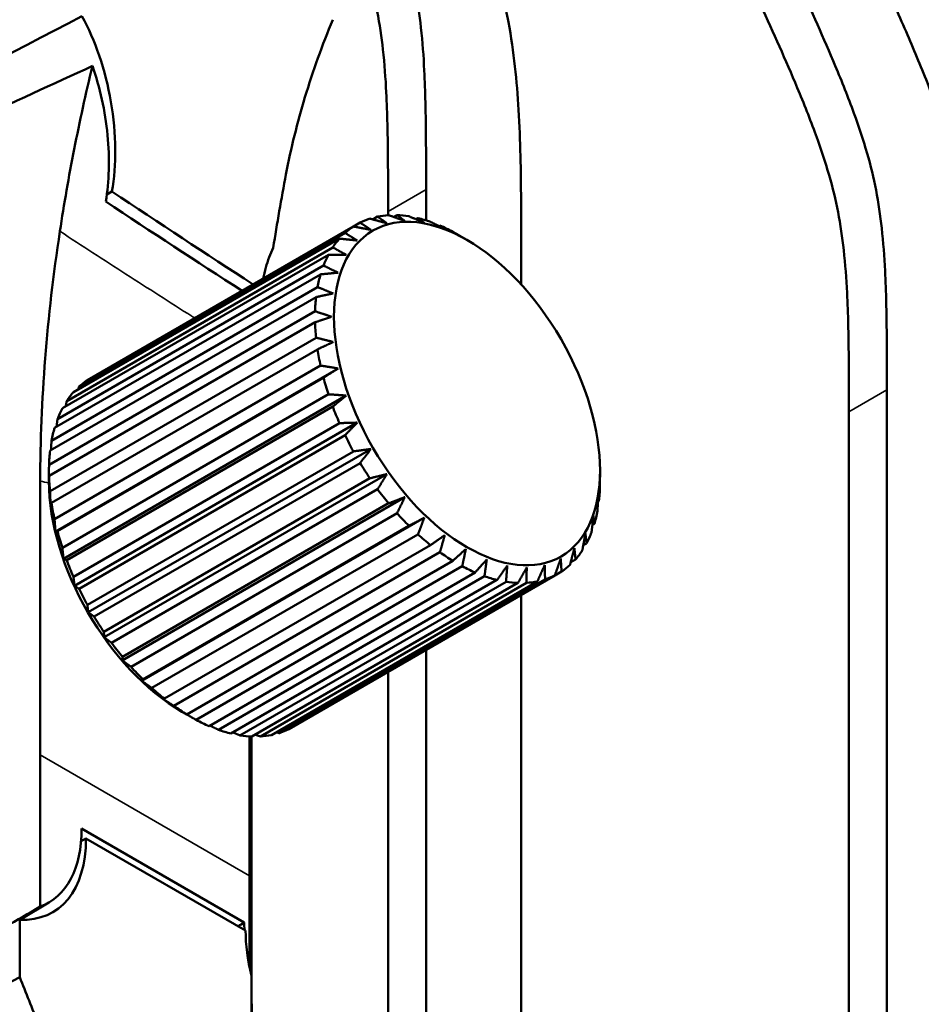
# Model space of a CAD drawing. Header units: millimetres. Extents: x 0 to 2100, y 0 to 1485.
# Tile 335 of 656: x 1581 to 1614, y 990 to 1026. Entities that reach past the tile are written whole.
import ezdxf

# ---------------------------------------------------------------- set-up
doc = ezdxf.new("R2010")
doc.units = ezdxf.units.MM
doc.header["$LTSCALE"] = 5
doc.layers.add('Sichtbar (ISO)', color=7, linetype='Continuous', lineweight=50)
doc.layers.add('Sichtbar schmal (ISO)', color=7, linetype='Continuous', lineweight=35)

msp = doc.modelspace()

# ---------------------------------------------------------------- linework, layer by layer
at = {"layer": 'Sichtbar (ISO)'}
for p, q in [((1583.7632, 1019.8833), (1583.9531, 1019.993)), ((1595.6432, 1020.0673), (1595.6432, 1018.9174)), ((1594.229, 1019.2508), (1594.229, 1019.1097)), ((1593.8377, 1019.0576), (1593.658, 1018.9538)), ((1594.5614, 1019.1143), (1594.4383, 1019.0432)), ((1595.3404, 1019.0024), (1595.2649, 1018.9588)), ((1592.9373, 1018.6894), (1583.0378, 1012.9739)), ((1593.1873, 1018.8337), (1592.9373, 1018.6894)), ((1596.1556, 1018.7248), (1596.1213, 1018.705)), ((1592.4182, 1018.238), (1582.5187, 1012.5225)), ((1592.626, 1018.4483), (1582.7265, 1012.7328)), ((1597.1637, 1018.1896), (1597.1193, 1018.2152)), ((1592.1678, 1017.9107), (1582.2683, 1012.1953)), ((1599.1787, 1016.5312), (1599.1787, 1018.0261)), ((1592.0073, 1017.6396), (1582.1078, 1011.9242)), ((1591.8239, 1017.2343), (1581.9244, 1011.5188)), ((1591.7146, 1016.9091), (1581.8151, 1011.1936)), ((1591.6027, 1016.4356), (1581.7032, 1010.7201)), ((1591.5474, 1016.0643), (1581.6479, 1010.3488)), ((1591.5098, 1015.5343), (1581.6103, 1009.8188)), ((1591.5098, 1015.126), (1581.6103, 1009.4106)), ((1591.5474, 1014.5526), (1581.6479, 1008.8372)), ((1591.6027, 1014.1175), (1581.7032, 1008.402)), ((1591.7146, 1013.5148), (1581.8151, 1007.7993)), ((1592.3696, 1013.4087), (1581.8518, 1007.3363)), ((1591.8239, 1013.0634), (1581.9244, 1007.348)), ((1592.0073, 1012.4463), (1582.1078, 1006.7308)), ((1592.6695, 1012.3995), (1582.1517, 1006.3271)), ((1612.7905, 1012.6071), (1612.7905, 980.1678)), ((1592.1678, 1011.9898), (1582.2683, 1006.2744)), ((1611.3763, 1011.7906), (1611.3763, 981.7794)), ((1592.4182, 1011.3734), (1582.5187, 1005.6579)), ((1593.079, 1011.3916), (1582.5612, 1005.3191)), ((1592.626, 1010.9232), (1582.7265, 1005.2077)), ((1592.9373, 1010.3226), (1583.0378, 1004.6072)), ((1593.5879, 1010.4096), (1583.0701, 1004.3372)), ((1593.1873, 1009.8896), (1583.2878, 1004.1742)), ((1594.1838, 1009.4779), (1583.6661, 1003.4054)), ((1602.1135, 1009.6164), (1602.1135, 1009.5651)), ((1581.2841, 1009.2142), (1581.2841, 999.0253)), ((1581.6074, 1009.2081), (1581.6074, 1009.2594)), ((1593.5517, 1009.3198), (1583.6522, 1003.6043)), ((1593.8377, 1008.9147), (1583.9382, 1003.1992)), ((1594.852, 1008.6193), (1584.3343, 1002.5468)), ((1594.2464, 1008.3896), (1584.3469, 1002.6742)), ((1602.0729, 1008.4757), (1602.0386, 1008.4559)), ((1594.5614, 1008.0224), (1584.6619, 1002.307)), ((1595.576, 1007.855), (1585.0583, 1001.7825)), ((1595.0042, 1007.555), (1585.1047, 1001.8395)), ((1601.9058, 1007.6309), (1601.8302, 1007.5873)), ((1595.3404, 1007.2347), (1585.4409, 1001.5192)), ((1595.8064, 1006.8365), (1585.9069, 1001.121)), ((1601.6131, 1006.9003), (1601.49, 1006.8293)), ((1596.1556, 1006.571), (1586.2561, 1000.8555)), ((1596.6334, 1006.2517), (1586.7339, 1000.5363)), ((1601.2022, 1006.302), (1601.0225, 1006.1982)), ((1596.987, 1006.0476), (1587.0875, 1000.3321)), ((1597.4647, 1005.8152), (1587.5653, 1000.0997)), ((1600.4331, 1005.7062), (1590.5336, 999.9908)), ((1600.6831, 1005.8506), (1600.4331, 1005.7062)), ((1597.8139, 1005.6774), (1587.9145, 999.962)), ((1598.28, 1005.5376), (1588.3805, 999.8221)), ((1598.6162, 1005.4696), (1588.7167, 999.7541)), ((1599.059, 1005.4257), (1589.1595, 999.7103)), ((1599.374, 1005.4292), (1589.4745, 999.7137)), ((1599.7826, 1005.4824), (1589.8831, 999.767)), ((1600.0687, 1005.5572), (1590.1692, 999.8418)), ((1599.1787, 987.7042), (1599.1787, 1004.982)), ((1595.6432, 1002.9408), (1595.6432, 988.5973)), ((1594.229, 1002.1243), (1594.229, 988.2913)), ((1586.5571, 1000.6349), (1586.6016, 1000.6093)), ((1589.0739, 994.5279), (1589.0739, 999.7145)), ((1589.1376, 990.84), (1589.1376, 999.7111)), ((1589.1451, 990.7025), (1589.1451, 999.7108)), ((1581.2841, 999.0253), (1581.2841, 993.3835)), ((1582.8232, 996.2837), (1588.8769, 992.7886)), ((1582.9862, 995.9197), (1582.8048, 995.8149)), ((1588.9259, 992.4904), (1582.9862, 995.9197)), ((1589.0739, 994.5279), (1589.0739, 991.1782)), ((1581.6053, 993.5368), (1580.5201, 992.8947))]:
    msp.add_line(p, q, dxfattribs=at)
for centre, major_axis, ratio, start_param, end_param in [((1527.9059, 992.5331), (125.7193, 67.7655), 0.0301987, 1.1024302, 1.3884932), ((1511.3755, 983.6674), (-96.3784, -50.2292), 0.0446122, 3.8481856, 3.9163438), ((1601.8449, 1082.4564), (137.8141, -101.9129), 0.3582459, 4.8455334, 4.8825988), ((1598.7971, 1088.8752), (143.3756, -108.2631), 0.3632102, 4.8785004, 4.9127269), ((1596.8102, 1012.27), (-3.75, 6.4952), 0.5773503, 6.1594452, 6.2498458), ((1596.8102, 1012.27), (-3.75, 6.4952), 0.5773503, 6.0023656, 6.0927662), ((1596.8102, 1012.27), (-3.75, 6.4952), 0.5773503, 5.8452859, 5.9356865), ((1596.8102, 1012.27), (-3.75, 6.4952), 0.5773503, 5.6882063, 5.7786069), ((1596.8102, 1012.27), (-3.75, 6.4952), 0.5773503, 0.0333395, 0.1237401), ((1596.8102, 1012.27), (-3.75, 6.4952), 0.5773503, 5.5311267, 5.6215273), ((1622.2849, 1031.5755), (28.5772, 49.5337), 0.5935541, 2.1529027, 2.341989), ((1596.8102, 1012.27), (-3.75, 6.4952), 0.5773503, 0.1904191, 0.2808198), ((1596.8102, 1012.27), (-3.75, 6.4952), 0.5773503, 0.3474988, 0.4378994), ((1596.8102, 1012.27), (3.75, -6.4952), 0.5773503, 3.6461711, 3.7365717), ((1596.8102, 1012.27), (3.75, -6.4952), 0.5773503, 3.8032507, 3.8936513), ((1596.8102, 1012.27), (3.75, -6.4952), 0.5773503, 3.9603303, 4.0507309), ((1596.8102, 1012.27), (3.75, -6.4952), 0.5773503, 4.11741, 4.2078106), ((1596.8102, 1012.27), (3.75, -6.4952), 0.5773503, 4.2744896, 4.3648902), ((1586.9107, 1006.5545), (-3.75, 6.4952), 0.5773503, 0.0333395, 0.1237401), ((1586.9107, 1006.5545), (-3.75, 6.4952), 0.5773503, 0.1904191, 0.2808198), ((1586.9107, 1006.5545), (-3.75, 6.4952), 0.5773503, 0.3474988, 0.4378994), ((1596.8102, 1012.27), (3.75, -6.4952), 0.5773503, 4.4315692, 4.5219698), ((1586.9107, 1006.5545), (3.75, -6.4952), 0.5773503, 3.6461711, 3.7365717), ((1596.8102, 1012.27), (3.75, -6.4952), 0.5773503, 4.5886489, 4.6790495), ((1586.9107, 1006.5545), (3.75, -6.4952), 0.5773503, 3.8032507, 3.8936513), ((1596.8102, 1012.27), (3.75, -6.4952), 0.5773503, 4.7457285, 4.8361291), ((1586.9107, 1006.5545), (3.75, -6.4952), 0.5773503, 3.9603303, 4.0507309), ((1586.5571, 1006.3504), (3.5, -6.0622), 0.5773503, 3.9269908, 5.4977871), ((1596.8102, 1012.27), (-3.75, 6.4952), 0.5773503, 3.8032507, 3.8936513), ((1596.8102, 1012.27), (3.75, -6.4952), 0.5773503, 4.9028081, 4.9932087), ((1586.9107, 1006.5545), (3.75, -6.4952), 0.5773503, 4.11741, 4.2078106), ((1596.8102, 1012.27), (3.75, -6.4952), 0.5773503, 5.0598878, 5.1502884), ((1596.8102, 1012.27), (-3.75, 6.4952), 0.5773503, 3.6461711, 3.7365717), ((1586.9107, 1006.5545), (3.75, -6.4952), 0.5773503, 4.2744896, 4.3648902), ((1596.8102, 1012.27), (3.75, -6.4952), 0.5773503, 5.2169674, 5.307368), ((1596.8102, 1012.27), (3.75, -6.4952), 0.5773503, 0.3474988, 0.4378994), ((1596.8102, 1012.27), (3.75, -6.4952), 0.5773503, 5.374047, 5.4644476), ((1596.8102, 1012.27), (3.75, -6.4952), 0.5773503, 0.1904191, 0.2808198), ((1586.9107, 1006.5545), (3.75, -6.4952), 0.5773503, 4.4315692, 4.5219698), ((1596.8102, 1012.27), (3.75, -6.4952), 0.5773503, 0.0333395, 0.1237401), ((1596.8102, 1012.27), (3.75, -6.4952), 0.5773503, 5.5311267, 5.6215273), ((1596.8102, 1012.27), (3.75, -6.4952), 0.5773503, 6.1594452, 6.2498458), ((1596.8102, 1012.27), (3.75, -6.4952), 0.5773503, 5.6882063, 5.7786069), ((1596.8102, 1012.27), (3.75, -6.4952), 0.5773503, 5.8452859, 5.9356865), ((1596.8102, 1012.27), (3.75, -6.4952), 0.5773503, 6.0023656, 6.0927662), ((1586.9107, 1006.5545), (3.75, -6.4952), 0.5773503, 4.5886489, 4.6790495), ((1586.9107, 1006.5545), (3.75, -6.4952), 0.5773503, 4.7457285, 4.8361291), ((1586.9107, 1006.5545), (3.75, -6.4952), 0.5773503, 4.9028081, 4.9932087), ((1586.9107, 1006.5545), (3.75, -6.4952), 0.5773503, 5.0598878, 5.1502884), ((1586.9107, 1006.5545), (3.75, -6.4952), 0.5773503, 5.2169674, 5.307368), ((1586.9107, 1006.5545), (3.75, -6.4952), 0.5773503, 5.374047, 5.4644476), ((1586.9107, 1006.5545), (3.75, -6.4952), 0.5773503, 5.5311267, 5.6215273), ((1586.9107, 1006.5545), (3.75, -6.4952), 0.5773503, 5.6882063, 5.7786069), ((1586.9107, 1006.5545), (3.75, -6.4952), 0.5773503, 6.1594452, 6.2498458), ((1586.9107, 1006.5545), (3.75, -6.4952), 0.5773503, 5.8452859, 5.9356865), ((1586.9107, 1006.5545), (3.75, -6.4952), 0.5773503, 6.0023656, 6.0927662), ((1578.6022, 998.6957), (2.9847, -5.1697), 0.5773502, 6.1862646, 7.0737003), ((1578.7436, 998.3691), (3, -5.1962), 0.57735, 5.9295153, 7.0685839), ((1593.0979, 990.3266), (2.9847, -5.1697), 0.5773486, 3.9218752, 3.9772689), ((1593.1686, 990.0409), (-3, 5.1962), 0.5773503, 0.7853982, 1.1077857), ((1593.0979, 990.3266), (2.9847, -5.1697), 0.5773486, 4.1783352, 4.2337329), ((1587.6266, -145.345), (-734.9463, -1187.058), 0.5971477, 3.9520249, 3.9559421)]:
    msp.add_ellipse(centre, major_axis=major_axis, ratio=ratio, start_param=start_param, end_param=end_param, dxfattribs=at)
msp.add_ellipse((1597.1637, 1012.4741), major_axis=(-3.5, 6.0622), ratio=0.5773503, dxfattribs=at)
for points, knots in [([(1616.181, 1016.3093), (1616.1138, 1017.1353), (1615.9405, 1018.5636), (1615.3404, 1021.2002), (1614.4819, 1023.633), (1613.4398, 1026.1086), (1612.5014, 1028.1918), (1610.3121, 1032.8537), (1608.1693, 1037.3415), (1606.4005, 1041.0622), (1606.1599, 1041.5688)], [0.11015558, 0.11015558, 0.11015558, 0.11015558, 0.15628374, 0.18839964, 0.24926502, 0.28262286, 0.31819671, 0.35901071, 0.52935644, 0.55620323, 0.55620323, 0.55620323, 0.55620323]), ([(1603.6591, 1040.0835), (1604.0181, 1039.328), (1605.3085, 1036.6142), (1607.2662, 1032.4998), (1609.3389, 1028.1242), (1610.7029, 1025.1141), (1611.5446, 1022.9991), (1612.0647, 1021.4489), (1612.4135, 1020.0099), (1612.6247, 1018.5478), (1612.7241, 1017.1584), (1612.7664, 1015.8979), (1612.7882, 1014.4211), (1612.7897, 1013.3441), (1612.7905, 1012.6071)], [0.50666662, 0.50666662, 0.50666662, 0.50666662, 0.54670974, 0.6505088, 0.72475204, 0.77855695, 0.809146, 0.83523166, 0.85927362, 0.88485306, 0.9145683, 0.93721924, 0.95702441, 1, 1, 1, 1]), ([(1602.2536, 1039.2486), (1602.6097, 1038.4992), (1603.8972, 1035.7916), (1605.852, 1031.6833), (1607.9247, 1027.3077), (1609.2887, 1024.2976), (1610.1304, 1022.1826), (1610.6505, 1020.6324), (1610.9993, 1019.1934), (1611.2105, 1017.7313), (1611.3099, 1016.3419), (1611.3522, 1015.0814), (1611.374, 1013.6046), (1611.3755, 1012.5276), (1611.3763, 1011.7906)], [0.50699153, 0.50699153, 0.50699153, 0.50699153, 0.54670974, 0.6505088, 0.72475204, 0.77855695, 0.809146, 0.83523166, 0.85927362, 0.88485306, 0.9145683, 0.93721924, 0.95702441, 1, 1, 1, 1]), ([(1599.1787, 1018.0261), (1599.1787, 1019.1162), (1599.1787, 1020.7693), (1599.0828, 1023.5005), (1598.8524, 1025.7633), (1598.1931, 1028.6605), (1597.3403, 1031.077), (1596.5917, 1032.858), (1596.3229, 1033.4767)], [0, 0, 0, 0, 0.06359954, 0.09640429, 0.15628374, 0.18839964, 0.24926502, 0.28177467, 0.28177467, 0.28177467, 0.28177467]), ([(1594.3313, 1030.5917), (1594.3585, 1030.5185), (1594.5698, 1029.9452), (1594.9174, 1028.9092), (1595.2662, 1027.4702), (1595.4773, 1026.0081), (1595.5768, 1024.6187), (1595.619, 1023.3582), (1595.6408, 1021.8814), (1595.6424, 1020.8044), (1595.6432, 1020.0673)], [0.57036606, 0.57036606, 0.57036606, 0.57036606, 0.57879262, 0.63636266, 0.68942232, 0.74587516, 0.81145555, 0.86144529, 0.90515453, 1, 1, 1, 1]), ([(1593.2809, 1028.7396), (1593.3555, 1028.5114), (1593.5685, 1027.8231), (1593.852, 1026.6537), (1594.0631, 1025.1916), (1594.1625, 1023.8022), (1594.2048, 1022.5417), (1594.2266, 1021.0649), (1594.2282, 1019.9879), (1594.229, 1019.2508)], [0.61009186, 0.61009186, 0.61009186, 0.61009186, 0.63636266, 0.68942232, 0.74587516, 0.81145555, 0.86144529, 0.90515453, 1, 1, 1, 1]), ([(1582.8332, 1026.5121), (1583.0828, 1026.0645), (1583.2977, 1025.5744), (1583.6662, 1024.5023), (1583.8131, 1023.9195), (1584.014, 1022.7366), (1584.0675, 1022.1407), (1584.0757, 1021.0152), (1584.0366, 1020.4885), (1583.9531, 1019.993)], [-0.69573322, -0.69573322, -0.69573322, -0.69573322, -0.52805988, -0.52805988, -0.3480734, -0.3480734, -0.16812709, -0.16812709, -0.000001, -0.000001, -0.000001, -0.000001]), ([(1592.1732, 1026.3851), (1591.7792, 1025.4453), (1591.4314, 1024.4821), (1590.851, 1022.559), (1590.6141, 1021.6018), (1590.4278, 1020.6298)], [0.0000029, 0.0000029, 0.0000029, 0.0000029, 0.34264499, 0.34264499, 0.66995771, 0.66995771, 0.66995771, 0.66995771]), ([(1583.224, 1024.6622), (1582.9751, 1023.6259), (1582.7498, 1022.5942), (1582.3465, 1020.5427), (1582.1687, 1019.5232), (1582.0148, 1018.5112)], [-0.69605226, -0.69605226, -0.69605226, -0.69605226, -0.34802703, -0.34802703, -0.00000195, -0.00000195, -0.00000195, -0.00000195]), ([(1583.7231, 1019.6153), (1583.7861, 1019.9913), (1583.8231, 1020.3862), (1583.8463, 1021.2179), (1583.8304, 1021.6536), (1583.7441, 1022.5366), (1583.6734, 1022.982), (1583.4828, 1023.8447), (1583.365, 1024.261), (1583.224, 1024.6622)], [0.000001, 0.000001, 0.000001, 0.000001, 0.12811001, 0.12811001, 0.26162597, 0.26162597, 0.39654877, 0.39654877, 0.52690575, 0.52690575, 0.52690575, 0.52690575]), ([(1589.9549, 1017.8994), (1590.0247, 1018.3515), (1590.0991, 1018.8052), (1590.2568, 1019.7154), (1590.3401, 1020.172), (1590.4278, 1020.6298)], [0.000001, 0.000001, 0.000001, 0.000001, 0.15417021, 0.15417021, 0.30833928, 0.30833928, 0.30833928, 0.30833928]), ([(1589.5755, 1016.7485), (1589.6045, 1016.8901), (1589.6384, 1017.0284), (1589.7523, 1017.4236), (1589.8452, 1017.67), (1589.9549, 1017.8994)], [-0.14861008, -0.14861008, -0.14861008, -0.14861008, -0.09795288, -0.09795288, -0.000001, -0.000001, -0.000001, -0.000001]), ([(1580.5189, 992.8947), (1580.5189, 992.5402), (1580.5189, 992.1848), (1580.519, 991.8286), (1580.519, 991.4724), (1580.5191, 991.1154), (1580.5193, 990.7576)], [0, 0, 0, 0, 0.5, 0.5, 0.5, 1, 1, 1, 1]), ([(1581.8896, 987.3322), (1581.6658, 987.8881), (1581.4384, 988.4554), (1580.9843, 989.5909), (1580.7506, 990.1769), (1580.5193, 990.7576)], [-0.37571812, -0.37571812, -0.37571812, -0.37571812, -0.19142213, -0.19142213, -0.000001, -0.000001, -0.000001, -0.000001]), ([(1589.1445, 990.812), (1589.1445, 990.0366), (1589.1445, 989.2613), (1589.1445, 987.8658), (1589.1445, 987.1204), (1589.1449, 985.5419), (1589.1456, 984.1935), (1589.1491, 983.1406)], [0.000001, 0.000001, 0.000001, 0.000001, 0.28489459, 0.28489459, 0.51273265, 0.51273265, 0.81744095, 0.81744095, 0.81744095, 0.81744095]), ([(1589.2316, 983.6852), (1589.2219, 984.1774), (1589.2124, 984.7252), (1589.1937, 985.9282), (1589.1845, 986.5923), (1589.1684, 987.9347), (1589.1613, 988.612), (1589.151, 989.8052), (1589.1473, 990.3139), (1589.1445, 990.812)], [0.00000354, 0.00000354, 0.00000354, 0.00000354, 0.22212252, 0.22212252, 0.45049634, 0.45049634, 0.65918663, 0.65918663, 0.81190909, 0.81190909, 0.81190909, 0.81190909])]:
    msp.add_open_spline(points, degree=3, knots=knots, dxfattribs=at)
for points, weights in [([(1593.5517, 1018.9827), (1593.8787, 1018.8939), (1594.1838, 1018.8087)], [1.07777355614, 1.06956515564, 1.06016804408]), ([(1594.1838, 1018.8087), (1594.0174, 1018.9302), (1593.8377, 1019.0576)], [1.06016804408, 1.06956515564, 1.07777355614]), ([(1594.2464, 1019.1108), (1594.5597, 1019.0009), (1594.852, 1018.8957)], [1.07777355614, 1.06956515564, 1.06016804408]), ([(1594.852, 1018.8957), (1594.7125, 1019.0025), (1594.5614, 1019.1143)], [1.06016804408, 1.06956515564, 1.07777355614]), ([(1595.0042, 1019.0704), (1595.3001, 1018.9443), (1595.576, 1018.824)], [1.07777355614, 1.06956515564, 1.06016804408]), ([(1595.576, 1018.824), (1595.4632, 1018.9114), (1595.3404, 1019.0024)], [1.06016804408, 1.06956515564, 1.07777355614]), ([(1592.9373, 1018.6894), (1593.2738, 1018.6262), (1593.5879, 1018.5651)], [1.07777355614, 1.06956515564, 1.06016804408]), ([(1593.5879, 1018.5651), (1593.395, 1018.6962), (1593.1873, 1018.8337)], [1.06016804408, 1.06956515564, 1.07777355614]), ([(1595.8064, 1018.8626), (1596.0817, 1018.7257), (1596.3381, 1018.5953)], [1.07777355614, 1.06956515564, 1.06016804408]), ([(1596.3381, 1018.5953), (1596.251, 1018.6589), (1596.1556, 1018.7248)], [1.06016804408, 1.06956515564, 1.07777355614]), ([(1592.4182, 1018.238), (1592.7599, 1018.2042), (1593.079, 1018.1708)], [1.07777355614, 1.06956515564, 1.06016804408]), ([(1593.079, 1018.1708), (1592.8607, 1018.3062), (1592.626, 1018.4483)], [1.06016804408, 1.06956515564, 1.07777355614]), ([(1596.6334, 1018.4924), (1596.8851, 1018.3505), (1597.1193, 1018.2152)], [1.07777355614, 1.06956515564, 1.06016804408]), ([(1592.6695, 1017.6356), (1592.4276, 1017.7699), (1592.1678, 1017.9107)], [1.06016804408, 1.06956515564, 1.07777355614]), ([(1592.0073, 1017.6396), (1592.3498, 1017.6384), (1592.6695, 1017.6356)], [1.07777355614, 1.06956515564, 1.06016804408]), ([(1592.3696, 1016.9728), (1592.1064, 1017.1004), (1591.8239, 1017.2343)], [1.06016804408, 1.06956515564, 1.07777355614]), ([(1591.7146, 1016.9091), (1592.0534, 1016.9427), (1592.3696, 1016.9728)], [1.07777355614, 1.06956515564, 1.06016804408]), ([(1592.1866, 1016.1985), (1591.9049, 1016.3143), (1591.6027, 1016.4356)], [1.06016804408, 1.06956515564, 1.07777355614]), ([(1591.5474, 1016.0643), (1591.8781, 1016.1342), (1592.1866, 1016.1985)], [1.07777355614, 1.06956515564, 1.06016804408]), ([(1592.1252, 1015.3319), (1591.8282, 1015.4309), (1591.5098, 1015.5343)], [1.06016804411, 1.06956515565, 1.07777355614]), ([(1591.5098, 1015.126), (1591.8282, 1015.2329), (1592.1252, 1015.3319)], [1.07777355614, 1.06956515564, 1.0601680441]), ([(1592.1866, 1014.3942), (1591.8781, 1014.4719), (1591.5474, 1014.5526)], [1.06016804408, 1.06956515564, 1.07777355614]), ([(1591.6027, 1014.1175), (1591.9049, 1014.2608), (1592.1866, 1014.3942)], [1.07777355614, 1.06956515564, 1.06016804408]), ([(1592.3696, 1013.4087), (1592.0534, 1013.461), (1591.7146, 1013.5148)], [1.06016804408, 1.06956515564, 1.07777355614]), ([(1591.8239, 1013.0634), (1592.1064, 1013.2421), (1592.3696, 1013.4087)], [1.07777355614, 1.06956515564, 1.06016804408]), ([(1582.7265, 1012.7328), (1582.7124, 1012.6793), (1582.6984, 1012.6263)], [1.07777355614, 1.07642300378, 1.07504027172]), ([(1592.6695, 1012.3995), (1592.3498, 1012.423), (1592.0073, 1012.4463)], [1.06016804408, 1.06956515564, 1.07777355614]), ([(1592.1678, 1011.9898), (1592.4276, 1012.2017), (1592.6695, 1012.3995)], [1.07777355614, 1.06956515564, 1.06016804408]), ([(1582.2683, 1012.1953), (1582.2493, 1012.0942), (1582.2309, 1011.9952)], [1.07777355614, 1.07521895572, 1.07254922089]), ([(1581.9244, 1011.5188), (1581.907, 1011.3759), (1581.8907, 1011.2372)], [1.07777355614, 1.07408625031, 1.07015907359]), ([(1593.079, 1011.3916), (1592.7599, 1011.3836), (1592.4182, 1011.3734)], [1.06016804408, 1.06956515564, 1.07777355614]), ([(1592.626, 1010.9232), (1592.8607, 1011.1652), (1593.079, 1011.3916)], [1.07777355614, 1.06956515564, 1.06016804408]), ([(1581.7032, 1010.7201), (1581.6921, 1010.541), (1581.6822, 1010.3686)], [1.07777355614, 1.07296548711, 1.06774956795]), ([(1593.5879, 1010.4096), (1593.2738, 1010.3683), (1592.9373, 1010.3226)], [1.06016804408, 1.06956515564, 1.07777355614]), ([(1593.1873, 1009.8896), (1593.395, 1010.1583), (1593.5879, 1010.4096)], [1.07777355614, 1.06956515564, 1.06016804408]), ([(1581.6103, 1009.8188), (1581.6074, 1009.5299), (1581.6074, 1009.2594)], [1.07777355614, 1.06956515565, 1.0601680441]), ([(1581.6074, 1009.2594), (1581.6074, 1009.3319), (1581.6103, 1009.4106)], [1.06016804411, 1.06956515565, 1.07777355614]), ([(1594.1838, 1009.4779), (1593.8787, 1009.402), (1593.5517, 1009.3198)], [1.06016804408, 1.06956515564, 1.07777355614]), ([(1593.8377, 1008.9147), (1594.0174, 1009.2056), (1594.1838, 1009.4779)], [1.07777355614, 1.06956515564, 1.06016804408]), ([(1602.1135, 1009.5651), (1602.1135, 1009.2946), (1602.1105, 1009.0057)], [1.06016804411, 1.06956515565, 1.07777355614]), ([(1581.6479, 1008.8372), (1581.6573, 1008.5709), (1581.6689, 1008.3218)], [1.07777355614, 1.06956515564, 1.06016804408]), ([(1602.052, 1008.6985), (1602.0368, 1008.4112), (1602.0176, 1008.1044)], [1.06016804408, 1.06956515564, 1.07777355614]), ([(1602.0729, 1008.4757), (1602.0636, 1008.5913), (1602.052, 1008.6985)], [1.07777355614, 1.06956515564, 1.06016804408]), ([(1581.6689, 1008.3218), (1581.6841, 1008.3599), (1581.7032, 1008.402)], [1.06016804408, 1.06956515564, 1.07777355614]), ([(1594.852, 1008.6193), (1594.5597, 1008.5087), (1594.2464, 1008.3896)], [1.06016804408, 1.06956515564, 1.07777355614]), ([(1594.5614, 1008.0224), (1594.7125, 1008.3306), (1594.852, 1008.6193)], [1.07777355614, 1.06956515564, 1.06016804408]), ([(1601.8691, 1007.9242), (1601.8353, 1007.6251), (1601.7965, 1007.3057)], [1.06016804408, 1.06956515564, 1.07777355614]), ([(1601.9058, 1007.6309), (1601.8883, 1007.7828), (1601.8691, 1007.9242)], [1.07777355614, 1.06956515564, 1.06016804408]), ([(1581.8151, 1007.7993), (1581.8326, 1007.56), (1581.8518, 1007.3363)], [1.07777355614, 1.06956515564, 1.06016804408]), ([(1595.576, 1007.855), (1595.3001, 1007.7103), (1595.0042, 1007.555)], [1.06016804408, 1.06956515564, 1.07777355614]), ([(1595.3404, 1007.2347), (1595.4632, 1007.555), (1595.576, 1007.855)], [1.07777355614, 1.06956515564, 1.06016804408]), ([(1581.8518, 1007.3363), (1581.8856, 1007.3411), (1581.9244, 1007.348)], [1.06016804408, 1.06956515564, 1.07777355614]), ([(1596.3381, 1007.2038), (1596.0817, 1007.0265), (1595.8064, 1006.8365)], [1.06016804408, 1.06956515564, 1.07777355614]), ([(1596.1556, 1006.571), (1596.251, 1006.8977), (1596.3381, 1007.2038)], [1.07777355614, 1.06956515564, 1.06016804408]), ([(1601.5692, 1007.2613), (1601.514, 1006.9556), (1601.4526, 1006.6293)], [1.06016804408, 1.06956515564, 1.07777355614]), ([(1601.6131, 1006.9003), (1601.5919, 1007.0871), (1601.5692, 1007.2613)], [1.07777355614, 1.06956515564, 1.06016804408]), ([(1582.1078, 1006.7308), (1582.129, 1006.5221), (1582.1517, 1006.3271)], [1.07777355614, 1.06956515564, 1.06016804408]), ([(1597.1193, 1006.6817), (1596.8851, 1006.474), (1596.6334, 1006.2517)], [1.06016804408, 1.06956515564, 1.07777355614]), ([(1596.987, 1006.0476), (1597.0566, 1006.375), (1597.1193, 1006.6817)], [1.07777355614, 1.06956515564, 1.06016804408]), ([(1601.1597, 1006.7262), (1601.0809, 1006.4193), (1600.9944, 1006.0917)], [1.06016804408, 1.06956515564, 1.07777355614]), ([(1601.2022, 1006.302), (1601.1817, 1006.5213), (1601.1597, 1006.7262)], [1.07777355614, 1.06956515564, 1.06016804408]), ([(1582.1517, 1006.3271), (1582.2068, 1006.3007), (1582.2683, 1006.2744)], [1.06016804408, 1.06956515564, 1.07777355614]), ([(1597.9006, 1006.3016), (1597.6906, 1006.0665), (1597.4647, 1005.8152)], [1.06016804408, 1.06956515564, 1.07777355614]), ([(1597.8139, 1005.6774), (1597.86, 1005.9997), (1597.9006, 1006.3016)], [1.07777355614, 1.06956515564, 1.06016804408]), ([(1598.6626, 1006.0729), (1598.4785, 1005.8141), (1598.28, 1005.5376)], [1.06016804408, 1.06956515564, 1.07777355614]), ([(1598.6162, 1005.4696), (1598.6415, 1005.7812), (1598.6626, 1006.0729)], [1.07777355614, 1.06956515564, 1.06016804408]), ([(1600.0548, 1006.0883), (1599.9242, 1005.7953), (1599.7826, 1005.4824)], [1.06016804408, 1.06956515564, 1.07777355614]), ([(1600.0687, 1005.5572), (1600.063, 1005.8315), (1600.0548, 1006.0883)], [1.07777355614, 1.06956515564, 1.06016804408]), ([(1600.6507, 1006.3319), (1600.5466, 1006.0293), (1600.4331, 1005.7062)], [1.06016804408, 1.06956515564, 1.07777355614]), ([(1600.6831, 1005.8506), (1600.6679, 1006.0993), (1600.6507, 1006.3319)], [1.07777355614, 1.06956515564, 1.06016804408]), ([(1599.3866, 1006.0012), (1599.2292, 1005.7229), (1599.059, 1005.4257)], [1.06016804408, 1.06956515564, 1.07777355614]), ([(1599.374, 1005.4292), (1599.3819, 1005.7246), (1599.3866, 1006.0012)], [1.07777355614, 1.06956515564, 1.06016804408]), ([(1582.5187, 1005.6579), (1582.5392, 1005.4826), (1582.5612, 1005.3191)], [1.07777355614, 1.06956515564, 1.06016804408]), ([(1582.5612, 1005.3191), (1582.6399, 1005.2643), (1582.7265, 1005.2077)], [1.06016804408, 1.06956515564, 1.07777355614]), ([(1583.0378, 1004.6072), (1583.053, 1004.4673), (1583.0701, 1004.3372)], [1.07777355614, 1.06956515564, 1.06016804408]), ([(1583.0701, 1004.3372), (1583.1743, 1004.2573), (1583.2878, 1004.1742)], [1.06016804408, 1.06956515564, 1.07777355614]), ([(1583.6522, 1003.6043), (1583.6579, 1003.5011), (1583.6661, 1003.4054)], [1.07777355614, 1.06956515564, 1.06016804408]), ([(1583.6661, 1003.4054), (1583.7966, 1003.3046), (1583.9382, 1003.1992)], [1.06016804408, 1.06956515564, 1.07777355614]), ([(1584.3469, 1002.6742), (1584.3389, 1002.6078), (1584.3343, 1002.5468)], [1.07777355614, 1.06956515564, 1.06016804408]), ([(1584.3343, 1002.5468), (1584.4917, 1002.4297), (1584.6619, 1002.307)], [1.06016804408, 1.06956515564, 1.07777355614]), ([(1585.1047, 1001.8395), (1585.0793, 1001.8094), (1585.0583, 1001.7825)], [1.07777355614, 1.06956515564, 1.06016804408]), ([(1585.0583, 1001.7825), (1585.2424, 1001.654), (1585.4409, 1001.5192)], [1.06016804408, 1.06956515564, 1.07777355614]), ([(1585.8203, 1001.1313), (1586.0302, 1000.9967), (1586.2561, 1000.8555)], [1.06016804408, 1.06956515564, 1.07777355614]), ([(1585.9069, 1001.121), (1585.8609, 1001.1255), (1585.8203, 1001.1313)], [1.07777355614, 1.06956515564, 1.06016804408]), ([(1586.6016, 1000.6093), (1586.8358, 1000.474), (1587.0875, 1000.3321)], [1.06016804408, 1.06956515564, 1.07777355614]), ([(1586.7339, 1000.5363), (1586.6643, 1000.573), (1586.6016, 1000.6093)], [1.07777355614, 1.06956515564, 1.06016804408]), ([(1587.5995, 1000.1195), (1587.7537, 1000.0418), (1587.9145, 999.962)], [1.06774956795, 1.07296548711, 1.07777355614]), ([(1588.456, 999.8657), (1588.5843, 999.8105), (1588.7167, 999.7541)], [1.07015907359, 1.07408625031, 1.07777355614]), ([(1590.0629, 999.8707), (1590.1157, 999.8563), (1590.1692, 999.8418)], [1.07504027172, 1.07642300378, 1.07777355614]), ([(1589.2826, 999.7813), (1589.3775, 999.7478), (1589.4745, 999.7137)], [1.07254922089, 1.07521895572, 1.07777355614])]:
    msp.add_rational_spline(points, weights, degree=2, dxfattribs=at)
for points in [[(1581.2841, 993.3835), (1580.416, 992.8804), (1579.5478, 992.3793), (1578.6795, 991.8799)], [(1588.6431, 992.6536), (1588.7211, 992.6986), (1588.799, 992.7436), (1588.8769, 992.7886)], [(1589.0739, 991.1782), (1589.074, 991.1592), (1589.0741, 991.1402), (1589.0742, 991.1212)]]:
    msp.add_open_spline(points, degree=3, dxfattribs=at)
at = {"layer": 'Sichtbar schmal (ISO)'}
for p, q in [((1594.229, 1019.2508), (1595.6432, 1020.0673)), ((1611.3763, 1011.7906), (1612.7905, 1012.6071)), ((1589.0739, 994.5279), (1581.2841, 999.0253))]:
    msp.add_line(p, q, dxfattribs=at)
msp.add_open_spline([(1587.0351, 1015.2818), (1586.999, 1015.3047), (1586.1463, 1015.846), (1584.4747, 1016.9143), (1582.8354, 1017.9762), (1582.0148, 1018.5112)], degree=3, knots=[0.31860766, 0.31860766, 0.31860766, 0.31860766, 0.33333333, 0.66666667, 1, 1, 1, 1], dxfattribs=at)
msp.add_open_spline([(1581.2841, 1009.2142), (1581.3922, 1009.1921), (1581.4999, 1009.1714), (1581.6076, 1009.1508)], degree=3, dxfattribs=at)

doc.saveas('drawing.dxf')
